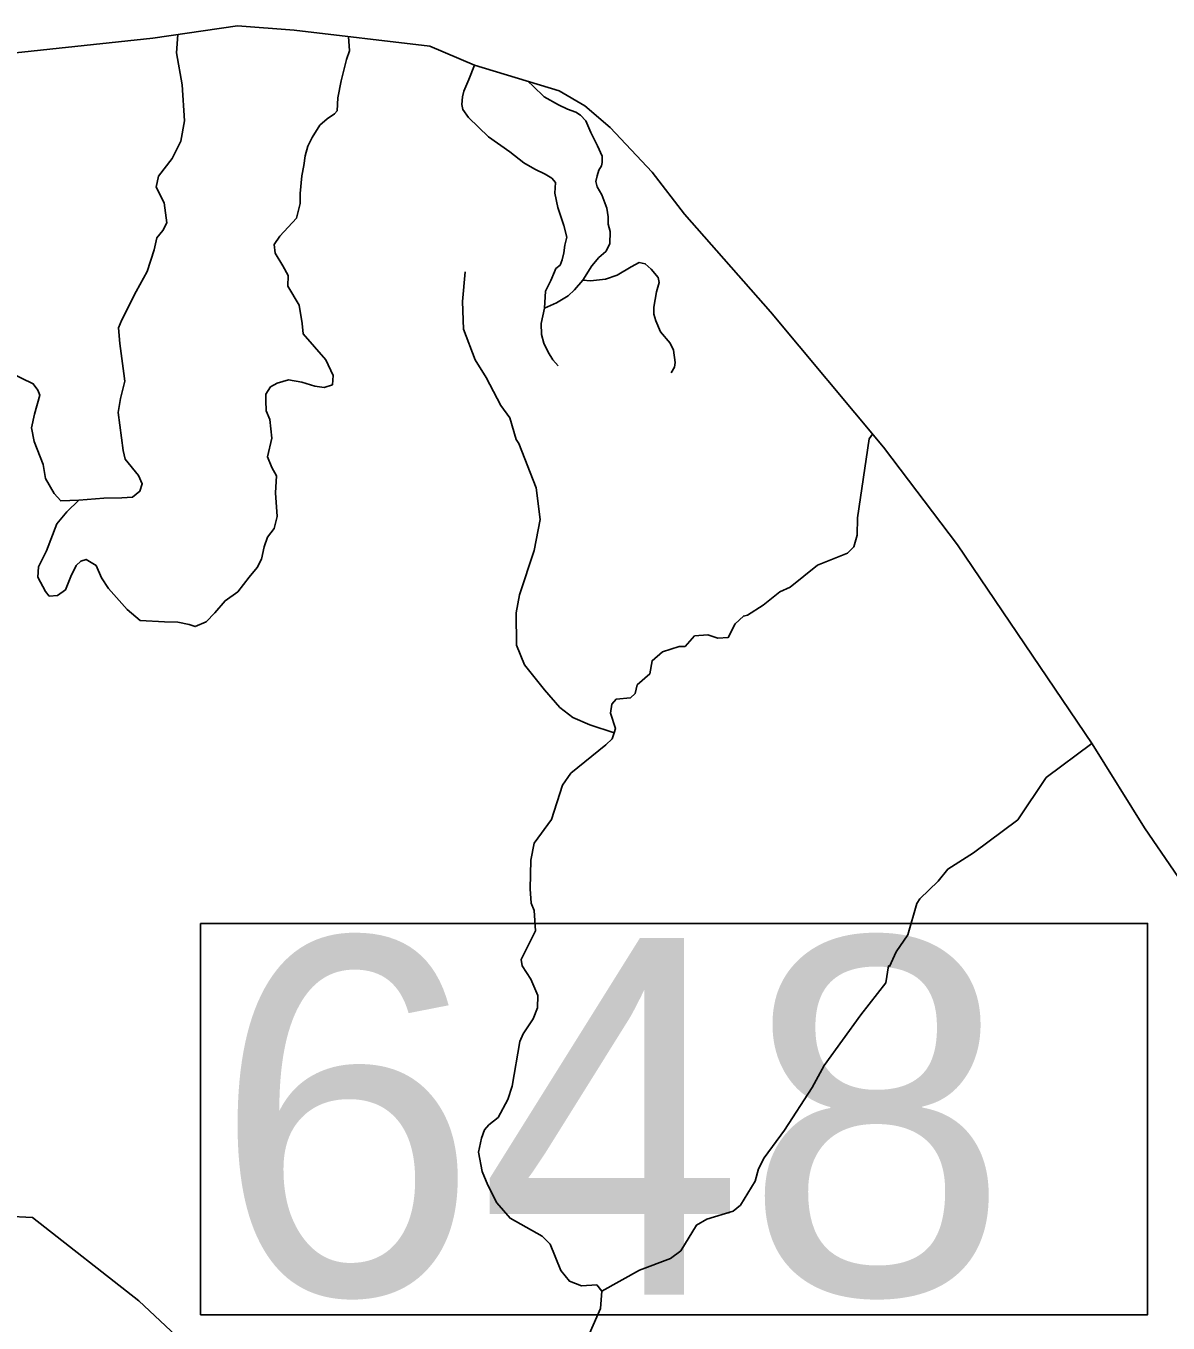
# Model space of a CAD drawing. Extents: x 1248089 to 1457196, y 820910 to 988753.
# Drawn here: x 1323086 to 1327567, y 954663 to 959756 of the extents above; entities that cross this region are included whole.
import ezdxf

# ---------------------------------------------------------------- set-up
doc = ezdxf.new("R2010")
doc.units = 0
for name, color, linetype in [('Exist Boundary Political CountyLine', 7, 'Continuous'), ('Exist Hydrographic Creek Single Shore', 7, 'Continuous'), ('Exist Hydrographic Misc Water Feature', 7, 'Continuous'), ('Exist Road Non-System Type 51', 7, 'Continuous'), ('Exist Road Secondary Structure Standard Bridge Number Label', 7, 'Continuous')]:
    doc.layers.add(name, color=color, linetype=linetype)

msp = doc.modelspace()

# ---------------------------------------------------------------- linework, layer by layer
at = {"layer": 'Exist Boundary Political CountyLine'}
msp.add_lwpolyline([(1320887.6, 959458.4), (1322141.8, 959574.7), (1322738.6, 959617.3), (1323583.6, 959707.7), (1323916.3, 959755.5), (1324138.1, 959739.6), (1324671.5, 959675.8), (1324845.7, 959601.3), (1325178.5, 959500.2), (1325278.8, 959441.7), (1325379.1, 959356.6), (1325542.8, 959181.1), (1325669.6, 959016.3), (1326007.6, 958633.3), (1326451.2, 958101.5), (1326741.7, 957718.5), (1327269.8, 956936.7), (1327475.7, 956607), (1327708.1, 956266.6)], dxfattribs=at)
at = {"layer": 'Exist Hydrographic Creek Single Shore'}
msp.add_lwpolyline([(1327620.6, 950676.2), (1327482.6, 950505), (1327429.6, 950371.4), (1327354.6, 950372.9), (1327038.3, 950647.4), (1327084.6, 950929.9), (1327021.6, 951115), (1326658.6, 951624.6), (1326306.5, 951891), (1326062.6, 952171.7), (1325990.5, 952297.9), (1325592.5, 952758.9), (1325456.6, 953027.5), (1325134.5, 953168.6), (1325086.5, 953238.5), (1325072.5, 953347.1), (1324910.1, 953541.3), (1324472.5, 953726.9), (1323822.5, 954475.3), (1323529.5, 954750.4), (1323111.4, 955077.2), (1322903.5, 955087.9), (1322749.5, 955311), (1322742.7, 955523.3)], dxfattribs=at)
at = {"layer": 'Exist Hydrographic Misc Water Feature'}
for points in [[(1324810.2, 958789.5), (1324799.5, 958673.2), (1324803, 958565.6), (1324848.3, 958444.1), (1324892.6, 958375.1), (1324950.1, 958265.6), (1324985, 958217.3), (1325009.1, 958132.2), (1325020.7, 958116.4), (1325088.7, 957942.6), (1325103.9, 957817.7), (1325081, 957696.6), (1325022.9, 957521.4), (1325009.2, 957451.8), (1325010.4, 957323.8), (1325042.5, 957246.8), (1325120.3, 957149.2), (1325180.7, 957079.9), (1325231.9, 957040.3), (1325299.2, 957011), (1325394.5, 956980.4)], [(1326408.4, 958152.8), (1326394.2, 958134.1), (1326348.8, 957824.6), (1326347.3, 957756.6), (1326334.3, 957710.9), (1326309.7, 957685.9), (1326192.5, 957638.2), (1326084.3, 957552.5), (1326043.8, 957533.7), (1325978.7, 957481.7), (1325917.7, 957442.6), (1325901.6, 957438.8), (1325868.9, 957407.6), (1325841.6, 957354.8), (1325801.5, 957351.4), (1325761.8, 957364.5), (1325709.7, 957361.4), (1325672.6, 957318.7), (1325648.7, 957319.2), (1325584.1, 957298.4), (1325543.2, 957263), (1325534.1, 957211.5), (1325485, 957168.2), (1325476.2, 957134.7), (1325457.8, 957117), (1325401.7, 957112.4), (1325385.2, 957093), (1325380.4, 957057), (1325398.9, 956996.7), (1325394.5, 956980.4)], [(1325394.5, 956980.4), (1325386, 956956.7), (1325361.5, 956933.5), (1325224.8, 956822.1), (1325191.6, 956775.2), (1325148.5, 956639.7), (1325080.2, 956547.6), (1325066.7, 956479.7), (1325064.1, 956368.1), (1325068.8, 956311.4), (1325080.2, 956283.3), (1325086.2, 956202.8), (1325029.6, 956090.6), (1325033, 956065.9), (1325067.8, 956013.5), (1325094.3, 955949), (1325093.2, 955900.5), (1325076.2, 955857.5), (1325036.7, 955798.3), (1325024.1, 955768.2), (1324994, 955593.1), (1324976.7, 955541), (1324939.1, 955470.3), (1324902.4, 955440.7), (1324885.9, 955421.3), (1324873.1, 955389.5), (1324861.9, 955334), (1324876.2, 955257.4), (1324898.8, 955204.4), (1324933.3, 955135.6), (1324986, 955074.6), (1325112.4, 955003.9), (1325143.7, 954973), (1325185.3, 954869.5), (1325218.4, 954827), (1325266, 954809.6), (1325326, 954812.5), (1325345.5, 954788.3)], [(1327268.7, 956938.3), (1327089.7, 956805.2), (1326977.8, 956639.2), (1326804.6, 956509.7), (1326703.1, 956445.2), (1326666.1, 956398.4), (1326594.2, 956328.5), (1326581.9, 956310.6), (1326547, 956187.4), (1326501.3, 956120.2), (1326474, 956062.5), (1326470, 956065), (1326460.5, 955998.7), (1326361.6, 955873.5), (1326218.7, 955674.5), (1326170.8, 955587.6), (1326062.7, 955419.9), (1325982.2, 955311.5), (1325961.2, 955268.4), (1325948, 955220.3), (1325889.8, 955125.4), (1325861.2, 955102.2), (1325758.4, 955070.6), (1325717.8, 955047.6), (1325655.5, 954947), (1325614.7, 954915.9), (1325493.6, 954870.8), (1325345.5, 954788.3)], [(1325345.5, 954788.3), (1325340, 954720.3), (1325297.5, 954622.6), (1325277, 954595.2), (1325249.4, 954524.3), (1325229.4, 954356.5), (1325184.9, 954251.5), (1325175.7, 954199.9), (1325175, 954171.2), (1325201.1, 954087), (1325229.5, 954014.2), (1325276.1, 953957.4), (1325282.8, 953900.8), (1325273.9, 953857.4), (1325258.9, 953821.6), (1325234.2, 953790), (1325193.4, 953757.2), (1325128.4, 953718.4), (1325088.2, 953707.6), (1325007.2, 953669), (1324966.4, 953636.2), (1324929.3, 953588.6), (1324910.1, 953541.3)]]:
    msp.add_lwpolyline(points, dxfattribs=at)
at = {"layer": 'Exist Road Non-System Type 51'}
msp.add_line((1325125.1, 958714.8), (1325120.8, 958647.1), dxfattribs=at)
for points in [[(1322980.9, 958414.6), (1323115, 958350.9), (1323133.5, 958326), (1323140.4, 958305.3), (1323119.8, 958231.3), (1323107.7, 958178), (1323118, 958124.6), (1323154.2, 958033.4), (1323162.8, 957978.3), (1323197.1, 957919.8), (1323222.9, 957890.6), (1323293.5, 957894), (1323391.5, 957900.9), (1323462, 957902.6), (1323505, 957906), (1323532.5, 957928.4), (1323542.8, 957957.7), (1323527.3, 957990.4), (1323475.8, 958054.1), (1323467.2, 958088.5), (1323448.2, 958238.2), (1323456.8, 958293.3), (1323474, 958360.4), (1323470.6, 958391.4), (1323455.1, 958508.4), (1323450, 958570.4), (1323462, 958601.3), (1323518.7, 958713.2), (1323561.6, 958790.9), (1323589.2, 958876.9), (1323599.5, 958923.4), (1323623.6, 958952.6), (1323639, 958981.9), (1323628.7, 959061.1), (1323597.8, 959123), (1323606.4, 959166), (1323659.7, 959234.9), (1323694.1, 959303.7), (1323707.8, 959382.9), (1323699.2, 959524), (1323676.9, 959649.7), (1323682.1, 959721.9)], [(1324029.2, 958245), (1324027.4, 958284.7), (1324027.4, 958310.5), (1324046.4, 958338), (1324072.2, 958353.5), (1324116.9, 958365.5), (1324168.5, 958356.9), (1324220.1, 958341.5), (1324256.2, 958336.3), (1324288.8, 958346.6), (1324292.3, 958382.8), (1324263, 958444.7), (1324218.3, 958496.3), (1324173.6, 958546.3), (1324170.2, 958587.6), (1324158.1, 958659.8), (1324113.4, 958733.9), (1324115.1, 958775.7), (1324094.5, 958813.6), (1324063.6, 958863.5), (1324060.1, 958897.9), (1324082.5, 958930.6), (1324147.8, 959001.2), (1324161.6, 959058), (1324161.6, 959097.6), (1324168.5, 959166.4), (1324177.1, 959207.7), (1324182.2, 959245.6), (1324192.4, 959283.2), (1324209.7, 959317.9), (1324239.7, 959365.9), (1324268.7, 959390.7), (1324296.7, 959410), (1324307.4, 959421.8), (1324310.6, 959473.4), (1324323.5, 959540), (1324344, 959623.8), (1324355.8, 959658.2), (1324351.3, 959714.1)], [(1324845.7, 959601.3), (1324824.3, 959545.4), (1324804.9, 959499.2), (1324799.6, 959476.6), (1324796.3, 959447.6), (1324800.6, 959427.2), (1324822.1, 959396), (1324901.6, 959320.8), (1324985.5, 959261.7), (1325040.3, 959218.7), (1325083.2, 959192.9), (1325124.1, 959173.6), (1325149.9, 959157.5), (1325163.8, 959140.3), (1325161.7, 959098.4), (1325173.5, 959042.5), (1325197.1, 958971.6), (1325207.9, 958926.5), (1325200.4, 958895.3), (1325197.1, 958865.2), (1325190.7, 958837.3), (1325182.1, 958815.8), (1325166, 958802.9), (1325159.5, 958790), (1325145.6, 958756.7), (1325125.1, 958714.8)], [(1325271.3, 958757.8), (1325306.7, 958813.6), (1325334.7, 958846.9), (1325361.5, 958870.6), (1325376.6, 958900.7), (1325378.7, 958947.9), (1325371.2, 958977), (1325371.2, 959006), (1325365.8, 959040.4), (1325346.5, 959093), (1325327.2, 959124.2), (1325322.9, 959144.6), (1325327.2, 959167.1), (1325334.7, 959189.7), (1325344.4, 959205.8), (1325347.6, 959219.8), (1325347.6, 959244.5), (1325329.3, 959284.3), (1325302.4, 959336.9), (1325283.1, 959383.1), (1325262.7, 959404.6), (1325244.4, 959417.5), (1325211.1, 959429.3), (1325175.6, 959445.5), (1325119.8, 959477.7), (1325076.8, 959518.5), (1325057, 959537.1)], [(1325271.3, 958757.8), (1325301.4, 958754.5), (1325360.5, 958761), (1325405.6, 958777.1), (1325461.5, 958810.4), (1325492.6, 958826.5), (1325516.3, 958822.2), (1325539.9, 958800.7)], [(1325539.9, 958800.7), (1325566.8, 958768.5), (1325571.1, 958748.1), (1325560.3, 958711.5), (1325549.6, 958651.4), (1325549.6, 958624.5), (1325557.1, 958597.6), (1325576.5, 958554.7), (1325614.1, 958510.6), (1325627, 958482.7), (1325633.4, 958434.3), (1325631.3, 958416), (1325618.4, 958393.5)], [(1325120.8, 958647.1), (1325168.1, 958668.6), (1325213.3, 958695.4), (1325239, 958719.1), (1325271.3, 958757.8)], [(1325120.8, 958647.1), (1325108, 958586.9), (1325109, 958543.9), (1325118.7, 958509.5), (1325135.9, 958475.1), (1325153.1, 958445.1), (1325174.6, 958421.4)], [(1323293.5, 957894), (1323246.7, 957848.4), (1323207.2, 957800.3), (1323167.6, 957695.3), (1323135, 957631.6), (1323133.2, 957592), (1323162.5, 957535.2), (1323178, 957516.3), (1323210.6, 957519.7), (1323241.6, 957542.1), (1323262.2, 957593.7), (1323282.9, 957636.8), (1323301.8, 957654), (1323322.4, 957660.9), (1323362, 957636.8), (1323382.6, 957588.6), (1323410.1, 957547.3), (1323484.1, 957464.7), (1323534, 957421.6), (1323630.3, 957416.5), (1323681.9, 957414.7), (1323726.6, 957406.1), (1323750.6, 957397.5), (1323793.6, 957416.5), (1323828, 957450.9), (1323867.6, 957499.1), (1323917.5, 957533.5), (1323962.2, 957592), (1323993.1, 957629.9), (1324010.3, 957662.6), (1324020.7, 957710.8), (1324034.4, 957748.6), (1324060.2, 957783), (1324072.2, 957829.5), (1324065.4, 957922.5), (1324068.8, 957989.6), (1324051.6, 958022.3), (1324034.4, 958063.6), (1324051.6, 958137.6), (1324043, 958209.9), (1324029.2, 958245)]]:
    msp.add_lwpolyline(points, dxfattribs=at)
at = {"layer": 'Exist Road Secondary Structure Standard Bridge Number Label'}
msp.add_lwpolyline([(1323771.4, 956232.1), (1327487.3, 956232.1), (1327487.3, 954695.7), (1323771.4, 954695.7)], close=True, dxfattribs=at)

# ---------------------------------------------------------------- texts
msp.add_text('648', height=1400, dxfattribs=at).set_placement((1323821.6, 954774.8))

doc.saveas('drawing.dxf')
